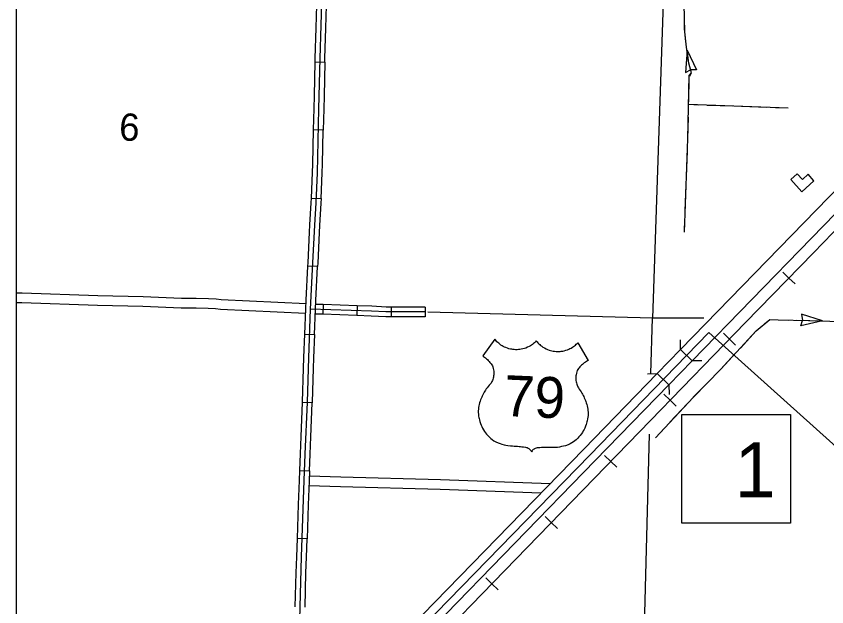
# Model space of a CAD drawing. Extents: x 1196286 to 1268366, y 2040822 to 2082115.
# Drawn here: x 1214333 to 1219037, y 2050251 to 2053681 of the extents above; entities that cross this region are included whole.
import ezdxf

# ---------------------------------------------------------------- set-up
doc = ezdxf.new("R2010")
doc.units = 0
for name, color, linetype in [('10', 7, 'Continuous'), ('60', 7, 'Continuous'), ('61', 7, 'Continuous'), ('63', 7, 'Continuous'), ('Level 71', 7, 'Continuous'), ('Level 72', 7, 'Continuous'), ('Level 76', 7, 'Continuous'), ('Level 8', 7, 'Continuous'), ('Level 80', 7, 'Continuous'), ('Level 81', 7, 'Continuous'), ('Level 82', 7, 'Continuous'), ('Level 84', 7, 'Continuous')]:
    doc.layers.add(name, color=color, linetype=linetype)

msp = doc.modelspace()

# ---------------------------------------------------------------- linework, layer by layer
at = {"layer": '10'}
msp.add_lwpolyline([(1218195.6, 2051368.2), (1218826.3, 2051368.2), (1218826.3, 2050736.4), (1218195.6, 2050736.4)], close=True, dxfattribs=at)
at = {"layer": '60'}
for points in [[(1218091.7, 2053877.3), (1218024.5, 2051926.8)], [(1218024.5, 2051926.8), (1216722.2, 2051961.9)], [(1218016.3, 2051606), (1218024.5, 2051926.8)], [(1218323.3, 2051927.5), (1218024.5, 2051926.8)], [(1217975.3, 2049989.3), (1218007.4, 2051253.4)]]:
    msp.add_lwpolyline(points, dxfattribs=at)
at = {"layer": '61'}
for p, q in [((1216114, 2052005.7), (1216112.1, 2051949.5)), ((1216311.9, 2051998.8), (1216309.9, 2051942.6)), ((1216508.8, 2051991.4), (1216508.7, 2051935.1)), ((1216706.6, 2051991.8), (1216706.9, 2051935.6))]:
    msp.add_line(p, q, dxfattribs=at)
for points in [[(1216706.7, 2051963.7), (1216591.7, 2051963.1), (1216478.5, 2051963.3), (1216394.6, 2051967.8), (1216041.2, 2051980.1)], [(1216114, 2052005.7), (1216070.7, 2052007.2)], [(1216311.9, 2051998.8), (1216114, 2052005.7)], [(1216508.8, 2051991.4), (1216479.3, 2051991.4), (1216395.8, 2051995.9), (1216311.9, 2051998.8)], [(1216706.6, 2051991.8), (1216591.7, 2051991.2), (1216508.8, 2051991.4)], [(1216112.1, 2051949.5), (1216068.2, 2051951)], [(1216309.9, 2051942.6), (1216112.1, 2051949.5)], [(1216508.7, 2051935.1), (1216477.8, 2051935.2), (1216393.3, 2051939.7), (1216309.9, 2051942.6)], [(1216706.9, 2051935.6), (1216591.7, 2051935), (1216508.7, 2051935.1)]]:
    msp.add_lwpolyline(points, dxfattribs=at)
at = {"layer": '63'}
for p, q in [((1218225.8, 2053483.9), (1218216.2, 2053353.5)), ((1218225.8, 2053483.9), (1218280.7, 2053370.3)), ((1218216.2, 2053353.5), (1218246, 2053370.4)), ((1218280.7, 2053370.3), (1218246.4, 2053370.5)), ((1218813, 2053146), (1218234.8, 2053167.4)), ((1218889.1, 2051950), (1218895.8, 2051914.4)), ((1219011.9, 2051911.4), (1218889.1, 2051950)), ((1218886.3, 2051883.4), (1218895.8, 2051914.4)), ((1219011.9, 2051911.4), (1218886.3, 2051883.4))]:
    msp.add_line(p, q, dxfattribs=at)
for points in [[(1218210, 2052427.6), (1218230.8, 2052968.2), (1218238.3, 2053337.6), (1218251, 2053352.2), (1218236.4, 2053408), (1218223.4, 2053501.2), (1218212, 2053590), (1218203.8, 2053995.4)], [(1218211.6, 2053606.8), (1218210.1, 2053681)], [(1218219.3, 2053533), (1218212, 2053590), (1218211.6, 2053606.8)], [(1218241.2, 2053333.6), (1218251, 2053352.2), (1218236.4, 2053408), (1218225.8, 2053483.9)], [(1218234.4, 2053144.9), (1218237.4, 2053293.4)], [(1218293.6, 2053165.2), (1218234.8, 2053167.4)], [(1218491.4, 2053157.9), (1218343, 2053163.4)], [(1218689.3, 2053150.6), (1218540.9, 2053156.1)], [(1218813, 2053146), (1218738.8, 2053148.8)], [(1218230, 2052947), (1218230.8, 2052968.2), (1218233.4, 2053095.4)], [(1218222.4, 2052749.1), (1218228.1, 2052897.5)], [(1218214.8, 2052551.2), (1218220.5, 2052699.6)], [(1218210, 2052427.6), (1218212.9, 2052501.8)], [(1218042.5, 2051231.7), (1218261, 2051467.2), (1218420.9, 2051630.6), (1218627.4, 2051853.2), (1218705.5, 2051919.2), (1218754.3, 2051917.1), (1218929.9, 2051913.8), (1219237.2, 2051904.8), (1219465.9, 2051898.8), (1219771.1, 2051890.3), (1219920.7, 2051887.1), (1220296.8, 2051877.8), (1220762.4, 2051864.6), (1221238.4, 2051850.9), (1221446, 2051846.3), (1221508.4, 2051845), (1221582.4, 2051840.1), (1222014.4, 2051828.2), (1222462.1, 2051817.6), (1222853.2, 2051807), (1222951.7, 2051805.5)], [(1218675, 2051893.4), (1218705.5, 2051919.2), (1218754.3, 2051917.1), (1218814, 2051915.9)], [(1218863.5, 2051915), (1218929.9, 2051913.8), (1218937.7, 2051913.5)], [(1218937.7, 2051913.5), (1219011.9, 2051911.4)], [(1218535.1, 2051753.7), (1218627.4, 2051853.2), (1218637.2, 2051861.4)], [(1218399.9, 2051609.1), (1218420.9, 2051630.6), (1218501.4, 2051717.4)], [(1218261.4, 2051467.6), (1218365.2, 2051573.7)], [(1218126.7, 2051322.4), (1218227.7, 2051431.3)], [(1218042.5, 2051231.7), (1218093, 2051286.2)]]:
    msp.add_lwpolyline(points, dxfattribs=at)
at = {"layer": 'Level 71'}
for p, q in [((1216067.8, 2053416.1), (1216124, 2053414.8)), ((1216063.2, 2053218.2), (1216063.2, 2053218.2)), ((1216114.7, 2053018.9), (1216058.5, 2053020.2)), ((1216045.8, 2052625.1), (1216102, 2052622.5)), ((1216081.9, 2052226.9), (1216025.7, 2052229.7)), ((1216025.7, 2052229.7), (1216025.7, 2052229.7)), ((1216007.3, 2051833.8), (1216063.5, 2051831.6)), ((1216050.7, 2051435.8), (1215994.5, 2051438.2)), ((1215994.5, 2051438.2), (1215994.5, 2051438.2)), ((1215978.4, 2051042.3), (1216034.6, 2051040.3)), ((1216020.5, 2050644.5), (1215964.3, 2050646.5))]:
    msp.add_line(p, q, dxfattribs=at)
for points in [[(1216041.2, 2051980.1), (1216054.8, 2052248.1), (1216065.3, 2052467.3), (1216072.6, 2052596.5), (1216080.7, 2052772.1), (1216089.6, 2053143.9), (1216096.4, 2053435.3), (1216107.4, 2053824), (1216111.7, 2053882.4), (1216112.9, 2053895.9), (1216114.2, 2053908.2), (1216115.3, 2053918), (1216116.8, 2053927.8), (1216120.4, 2054038.5)], [(1216073.3, 2053614.2), (1216078.9, 2053812.1)], [(1216129.5, 2053612.6), (1216135.2, 2053810.5)], [(1216067.8, 2053416.1), (1216068.3, 2053436), (1216073.3, 2053614.2)], [(1216124, 2053414.8), (1216124.5, 2053434.5), (1216129.5, 2053612.6)], [(1216063.2, 2053218.2), (1216067.8, 2053416.1)], [(1216124, 2053414.8), (1216119.4, 2053216.9)], [(1216058.5, 2053020.2), (1216061.5, 2053144.5), (1216063.2, 2053218.2)], [(1216119.4, 2053216.9), (1216117.7, 2053143.2), (1216114.7, 2053018.9)], [(1216053.8, 2052822.3), (1216058.5, 2053020.2)], [(1216110, 2052821), (1216114.7, 2053018.9)], [(1216045.8, 2052625.1), (1216052.6, 2052773.1), (1216053.8, 2052822.3)], [(1216102, 2052622.5), (1216108.8, 2052771.1), (1216110, 2052821)], [(1216035.3, 2052427.4), (1216037.3, 2052468.7), (1216044.6, 2052597.9), (1216045.8, 2052625.1)], [(1216102, 2052622.5), (1216100.7, 2052595), (1216093.4, 2052465.8), (1216091.4, 2052424.7)], [(1216025.7, 2052229.7), (1216026.7, 2052249.5), (1216035.3, 2052427.4)], [(1216091.4, 2052424.7), (1216082.9, 2052246.7), (1216081.9, 2052226.9)], [(1216015.7, 2052032), (1216025.7, 2052229.7)], [(1216071.8, 2052029.1), (1216081.9, 2052226.9)], [(1216007.3, 2051833.8), (1216013.1, 2051981.3), (1216015.7, 2052032)], [(1216063.5, 2051831.6), (1216069.3, 2051978.8), (1216071.8, 2052029.1)], [(1215969.8, 2049853.9), (1215973.1, 2049983), (1215974.5, 2050032), (1215988.7, 2050540.6), (1216004.5, 2050983.7), (1216009.8, 2051138.1), (1216022.7, 2051439.7), (1216030.2, 2051697.5), (1216041.2, 2051980.1)], [(1216000.2, 2051635.7), (1216002.1, 2051698.5), (1216007.3, 2051833.8)], [(1216063.5, 2051831.6), (1216058.3, 2051696.5), (1216056.5, 2051634.1)], [(1215994.5, 2051438.2), (1215994.6, 2051440.7), (1216000.2, 2051635.7)], [(1216056.5, 2051634.1), (1216050.8, 2051438.7), (1216050.7, 2051435.8)], [(1215986, 2051240.3), (1215994.5, 2051438.2)], [(1216042.2, 2051237.9), (1216050.7, 2051435.8)], [(1215978.4, 2051042.3), (1215981.7, 2051139.2), (1215986, 2051240.3)], [(1216034.6, 2051040.3), (1216037.9, 2051137), (1216042.2, 2051237.9)], [(1215971.4, 2050844.4), (1215976.4, 2050984.7), (1215978.4, 2051042.3)], [(1216034.6, 2051040.3), (1216032.6, 2050982.7), (1216027.6, 2050842.4)], [(1215964.3, 2050646.5), (1215971.4, 2050844.4)], [(1216027.6, 2050842.4), (1216020.5, 2050644.5)], [(1215958, 2050448.4), (1215960.6, 2050541.5), (1215964.3, 2050646.5)], [(1216014.2, 2050446.9), (1216016.8, 2050539.7), (1216020.5, 2050644.5)], [(1215952.4, 2050250.5), (1215958, 2050448.4)], [(1216008.7, 2050248.9), (1216014.2, 2050446.9)]]:
    msp.add_lwpolyline(points, dxfattribs=at)
at = {"layer": 'Level 72'}
for points in [[(1216014.5, 2052009.5), (1215522.1, 2052033.6), (1215493.6, 2052036.7), (1215448.5, 2052039.8), (1215377.7, 2052041.6), (1215301.8, 2052041.5), (1215291.6, 2052041.9), (1215069.9, 2052052), (1214806.7, 2052056.4), (1214367.1, 2052071.8), (1214332.8, 2052072.9)], [(1216012, 2051953.3), (1215517.7, 2051977.5), (1215488.6, 2051980.6), (1215445.8, 2051983.6), (1215377, 2051985.4), (1215300.6, 2051985.2), (1215289.1, 2051985.7), (1215068.1, 2051995.7), (1214805.3, 2052000.1), (1214365.2, 2052015.5), (1214332.8, 2052016.6)], [(1216033.6, 2051011), (1216216.5, 2051005.7), (1216795.6, 2050989.3), (1217432.1, 2050966.3)], [(1216031.6, 2050954.8), (1216214.9, 2050949.5), (1216793.8, 2050933.1), (1217379.1, 2050912)]]:
    msp.add_lwpolyline(points, dxfattribs=at)
at = {"layer": 'Level 76'}
for points in [[(1218188.3, 2051744.6), (1218187.5, 2051800.8)], [(1218311.8, 2051680.1), (1218255.6, 2051679.3)], [(1217996.9, 2051604.6), (1218053.2, 2051605.4)], [(1218120.4, 2051540.1), (1218121.3, 2051483.9)]]:
    msp.add_lwpolyline(points, dxfattribs=at)
at = {"layer": 'Level 8'}
msp.add_line((1218352.6, 2051843.3), (1224885.6, 2045968.1), dxfattribs=at)
msp.add_lwpolyline([(1241590.6, 2065596.8), (1214332.8, 2065596.8), (1214332.8, 2047966.3), (1241590.6, 2047966.3)], close=True, dxfattribs=at)
for points in [[(1218352.6, 2051843.3), (1218223.5, 2051710.4)], [(1218223.5, 2051710.4), (1217661.5, 2051131.7), (1216695, 2050138.6)]]:
    msp.add_lwpolyline(points, dxfattribs=at)
at = {"layer": 'Level 80'}
for points in [[(1217350.8, 2051794.6), (1217345.6, 2051789.2), (1217340.7, 2051784.6), (1217335.1, 2051779.8), (1217329.1, 2051775.1), (1217323.3, 2051771), (1217316.4, 2051766.6), (1217308.9, 2051762.3), (1217300.5, 2051758.2), (1217289.8, 2051753.7), (1217281.6, 2051751), (1217272.3, 2051748.4), (1217263.9, 2051746.6), (1217256.2, 2051745.3), (1217248, 2051744.4), (1217240.6, 2051744), (1217230.3, 2051744), (1217222.1, 2051744.4), (1217214.9, 2051745.2), (1217208, 2051746.2), (1217201.1, 2051747.5), (1217192.5, 2051749.7), (1217184.5, 2051752.1), (1217174.7, 2051755.8), (1217166.5, 2051759.4), (1217159.1, 2051763.2), (1217152.3, 2051767.2), (1217146, 2051771.2), (1217139.1, 2051776.2), (1217132.7, 2051781.3), (1217127.2, 2051786.2), (1217122.6, 2051790.6), (1217118, 2051795.6), (1217113.4, 2051800.8), (1217109.7, 2051805.4), (1217040.6, 2051707.9), (1217045.1, 2051704.9), (1217050.4, 2051701.1), (1217055.5, 2051697.2), (1217062.2, 2051691.4), (1217067.6, 2051686.4), (1217072.3, 2051681.6), (1217077.1, 2051676.3), (1217082, 2051670.3), (1217085.5, 2051665.7), (1217089, 2051660.9), (1217092.5, 2051655.6), (1217095.8, 2051650), (1217098.9, 2051643.5), (1217101, 2051635.6), (1217102.6, 2051627.7), (1217103.7, 2051619.4), (1217104.1, 2051611.7), (1217104.1, 2051604.2), (1217103.6, 2051597.3), (1217102.9, 2051591.7), (1217101.7, 2051584.9), (1217100.2, 2051578.6), (1217098.1, 2051571.7), (1217095.8, 2051565.7), (1217092.9, 2051558.9), (1217088.3, 2051550.3), (1217083.7, 2051543.5), (1217078.2, 2051537.5), (1217071.5, 2051529.6), (1217066, 2051522.7), (1217060.9, 2051515.7), (1217056.2, 2051508.9), (1217052.2, 2051502.8), (1217048.7, 2051497.1), (1217044.8, 2051490.2), (1217040.5, 2051482.2), (1217036.6, 2051474.3), (1217033.9, 2051468.5), (1217030.7, 2051461), (1217027.2, 2051451.8), (1217024.3, 2051444.1), (1217021.6, 2051435.7), (1217019, 2051426), (1217017.2, 2051417.3), (1217015.8, 2051408.2), (1217014.7, 2051398.3), (1217014.3, 2051388.9), (1217014.3, 2051379.7), (1217015, 2051368.9), (1217016.2, 2051358.6), (1217017.6, 2051350.8), (1217019, 2051344), (1217020.9, 2051336.2), (1217023.5, 2051326.6), (1217027.3, 2051314.9), (1217030.6, 2051306.2), (1217034.5, 2051297.3), (1217038.9, 2051288.5), (1217044.5, 2051278.4), (1217050.5, 2051269.1), (1217056.2, 2051260.9), (1217062.8, 2051252.6), (1217071.4, 2051242.9), (1217078.7, 2051235.5), (1217086.3, 2051228.6)], [(1217350.8, 2051794.6), (1217355.5, 2051788.8), (1217360, 2051783.8), (1217365.1, 2051778.5), (1217370.7, 2051773.3), (1217376.1, 2051768.8), (1217382.6, 2051763.7), (1217389.7, 2051758.9), (1217397.8, 2051754), (1217408.1, 2051748.7), (1217416, 2051745.2), (1217424.9, 2051741.9), (1217433.2, 2051739.3), (1217440.8, 2051737.4), (1217448.8, 2051735.8), (1217456.2, 2051734.8), (1217466.4, 2051733.8), (1217474.7, 2051733.6), (1217481.9, 2051733.7), (1217488.8, 2051734.2), (1217495.8, 2051734.9), (1217504.7, 2051736.3), (1217512.8, 2051738.1), (1217522.8, 2051740.9), (1217531.3, 2051743.8), (1217539, 2051747), (1217546.2, 2051750.3), (1217552.7, 2051753.8), (1217560.1, 2051758.2), (1217566.9, 2051762.7), (1217572.8, 2051767.1), (1217577.7, 2051771.2), (1217582.8, 2051775.7), (1217587.8, 2051780.5), (1217591.9, 2051784.8), (1217652.4, 2051681.7), (1217647.7, 2051679.1), (1217642, 2051675.8), (1217636.6, 2051672.3), (1217629.4, 2051667.2), (1217623.6, 2051662.6), (1217618.5, 2051658.2), (1217613.3, 2051653.3), (1217607.9, 2051647.8), (1217604, 2051643.5), (1217600.2, 2051639), (1217596.2, 2051634), (1217592.4, 2051628.7), (1217588.8, 2051622.5), (1217586, 2051614.8), (1217583.7, 2051607.1), (1217581.9, 2051598.9), (1217580.8, 2051591.3), (1217580.3, 2051583.8), (1217580.2, 2051576.9), (1217580.4, 2051571.3), (1217581, 2051564.4), (1217582, 2051557.9), (1217583.5, 2051550.9), (1217585.2, 2051544.7), (1217587.6, 2051537.8), (1217591.4, 2051528.7), (1217595.4, 2051521.6), (1217600.4, 2051515.1), (1217606.4, 2051506.7), (1217611.2, 2051499.3), (1217615.7, 2051492), (1217619.8, 2051484.8), (1217623.3, 2051478.3), (1217626.3, 2051472.3), (1217629.6, 2051465.1), (1217633.2, 2051456.8), (1217636.4, 2051448.7), (1217638.6, 2051442.6), (1217641.1, 2051434.9), (1217643.9, 2051425.4), (1217646, 2051417.5), (1217648, 2051408.9), (1217649.8, 2051399), (1217650.8, 2051390.2), (1217651.5, 2051381), (1217651.7, 2051371), (1217651.3, 2051361.6), (1217650.5, 2051352.5), (1217648.9, 2051341.7), (1217646.8, 2051331.6), (1217644.8, 2051324), (1217642.7, 2051317.3), (1217640.2, 2051309.7), (1217636.8, 2051300.3), (1217632, 2051289), (1217628, 2051280.6), (1217623.3, 2051272.1), (1217618.3, 2051263.7), (1217611.7, 2051254.1), (1217605, 2051245.3), (1217598.6, 2051237.7), (1217591.3, 2051229.9), (1217581.9, 2051221), (1217574, 2051214.3), (1217565.9, 2051208.1)], [(1217086.3, 2051228.6), (1217094.1, 2051222.1), (1217103.6, 2051215.3), (1217115.7, 2051209.3), (1217129.8, 2051203.2), (1217141.3, 2051198.8), (1217151.7, 2051195.5), (1217163.6, 2051192.2), (1217174.7, 2051189.7), (1217186.6, 2051187.5), (1217201.7, 2051185.5), (1217213.3, 2051184.6), (1217223.2, 2051184.3), (1217232.9, 2051183.8), (1217242.5, 2051183), (1217251.7, 2051182.2), (1217259.6, 2051181.3), (1217267.5, 2051180.3), (1217277.5, 2051178.8), (1217287.3, 2051177.2), (1217293.2, 2051176.1), (1217298, 2051174.9), (1217303.8, 2051172.2), (1217307.1, 2051170.2), (1217310, 2051168.2), (1217313.9, 2051164.7), (1217317.6, 2051160.6), (1217320.6, 2051156.4), (1217323.2, 2051151.6)], [(1217565.9, 2051208.1), (1217557.5, 2051202.3), (1217547.5, 2051196.3), (1217535, 2051191.3), (1217520.4, 2051186.4), (1217508.5, 2051183.1), (1217497.8, 2051180.7), (1217485.8, 2051178.4), (1217474.5, 2051176.8), (1217462.4, 2051175.7), (1217447.2, 2051175), (1217435.6, 2051175.1), (1217425.6, 2051175.6), (1217416, 2051175.9), (1217406.3, 2051176), (1217397.1, 2051176), (1217389.1, 2051175.8), (1217381.2, 2051175.4), (1217371.1, 2051174.8), (1217361.2, 2051174), (1217355.3, 2051173.4), (1217350.3, 2051172.7), (1217344.3, 2051170.5), (1217340.9, 2051168.8), (1217337.8, 2051167), (1217333.6, 2051163.9), (1217329.6, 2051160.1), (1217326.3, 2051156.2), (1217323.2, 2051151.6)]]:
    msp.add_lwpolyline(points, dxfattribs=at)
at = {"layer": 'Level 81'}
for p, q in [((1218817.3, 2052160.3), (1218781.9, 2052194.9)), ((1218817.3, 2052160.3), (1218852.7, 2052125.8)), ((1218471.9, 2051805.7), (1218436.4, 2051840.2)), ((1218471.9, 2051805.7), (1218507.4, 2051771.2)), ((1218127.1, 2051450.6), (1218091.6, 2051485.1)), ((1218127.1, 2051450.6), (1218162.6, 2051416.1)), ((1217782.5, 2051095.3), (1217746.9, 2051129.7)), ((1217782.5, 2051095.3), (1217818, 2051060.8)), ((1217438, 2050739.7), (1217402.5, 2050774.2)), ((1217438, 2050739.7), (1217473.6, 2050705.3)), ((1217093.6, 2050384.2), (1217058.1, 2050418.7)), ((1217093.6, 2050384.2), (1217129.2, 2050349.8))]:
    msp.add_line(p, q, dxfattribs=at)
msp.add_lwpolyline([(1220476.4, 2053874.3), (1220162.2, 2053549.3), (1219750.6, 2053128), (1219295.9, 2052654.8), (1218960.2, 2052306.9), (1218564.8, 2051901.4), (1218013.4, 2051333.6), (1216972.6, 2050259.3), (1216636.9, 2049911.9), (1216380.9, 2049649.7), (1216098.2, 2049357.6), (1215971.1, 2049228.4), (1215721.8, 2048969)], dxfattribs=at)
msp.add_lwpolyline([(1220476.4, 2053874.3), (1220162.2, 2053549.3), (1219750.6, 2053128), (1219295.9, 2052654.8), (1218960.2, 2052306.9), (1218564.8, 2051901.4), (1218013.4, 2051333.6), (1216972.6, 2050259.3), (1216636.9, 2049911.9), (1216380.9, 2049649.7), (1216098.2, 2049357.6), (1215971.1, 2049228.4), (1215721.8, 2048969)], dxfattribs=at)
at = {"layer": 'Level 82'}
for p, q in [((1218864.7, 2052766.1), (1218827.5, 2052732.4)), ((1218894.9, 2052732.8), (1218864.7, 2052766.1)), ((1218827.5, 2052732.4), (1218891.5, 2052661.9)), ((1218891.5, 2052661.9), (1218962.1, 2052725.8)), ((1218928.3, 2052763.1), (1218894.9, 2052732.8)), ((1218962.1, 2052725.8), (1218928.3, 2052763.1))]:
    msp.add_line(p, q, dxfattribs=at)
at = {"layer": 'Level 84'}
for p, q in [((1218120.4, 2051540.1), (1217693.5, 2051100.6)), ((1217693.5, 2051100.6), (1216262.2, 2049629.8))]:
    msp.add_line(p, q, dxfattribs=at)
for points in [[(1218188.3, 2051744.6), (1220265.5, 2053883.3)], [(1220332.8, 2053818), (1218255.6, 2051679.3), (1218188.3, 2051744.6)], [(1218053.2, 2051605.4), (1218188.3, 2051744.6)], [(1218120.4, 2051540.1), (1218255.6, 2051679.3)], [(1216262.2, 2049629.8), (1216187.3, 2049687.3), (1217626.3, 2051165.9), (1218053.2, 2051605.4), (1218120.4, 2051540.1)]]:
    msp.add_lwpolyline(points, dxfattribs=at)

# ---------------------------------------------------------------- texts
at = {"layer": '10'}
msp.add_text('1', height=320, rotation=360, dxfattribs=at).set_placement((1218502.4, 2050886.6))
at = {"layer": '60'}
msp.add_text('6', height=158.4, rotation=357.548, dxfattribs=at).set_placement((1214927.8, 2052960.2))
at = {"layer": 'Level 80'}
msp.add_text('79', height=237.6, rotation=357.548, dxfattribs=at).set_placement((1217159.1, 2051359.1))

doc.saveas('drawing.dxf')
